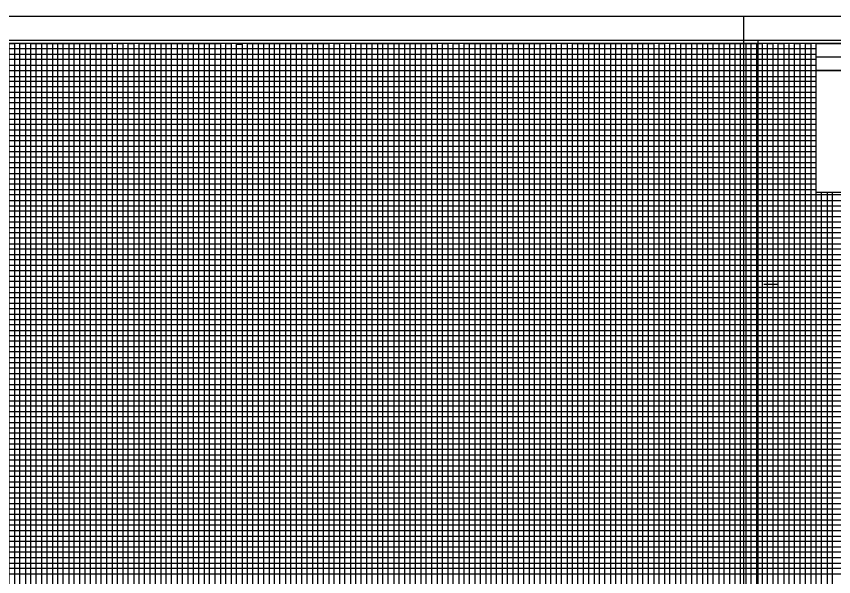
# Model space of a CAD drawing. Extents: x 2345490 to 2436403, y 465165 to 573888.
# Drawn here: x 2382192 to 2382947, y 536733 to 537251 of the extents above; entities that cross this region are included whole.
import ezdxf

# ---------------------------------------------------------------- set-up
doc = ezdxf.new("R2010")
doc.units = 0
for name, color, linetype in [('Old_Level_18', 7, 'Continuous'), ('Old_Level_40', 7, 'Continuous'), ('Old_Level_41', 7, 'Continuous'), ('Old_Level_42', 7, 'Continuous'), ('Old_Level_43', 7, 'Continuous'), ('Old_Level_50', 7, 'Continuous'), ('Old_Level_51', 7, 'Continuous')]:
    doc.layers.add(name, color=color, linetype=linetype)

msp = doc.modelspace()

# ---------------------------------------------------------------- linework, layer by layer
at = {"layer": 'Old_Level_18'}
msp.add_lwpolyline([(2383130.454, 537225.68175), (2381630.454, 537225.68175), (2381630.454, 536175.68175), (2383130.454, 536175.68175)], close=True, dxfattribs=at)
at = {"layer": 'Old_Level_40'}
msp.add_line((2382930.404, 537213.13175), (2383130.454, 537213.13175), dxfattribs=at)
for points in [[(2382930.404, 537225.68175), (2383130.454, 537225.68175), (2383130.454, 537200.63175), (2382930.404, 537200.63175)], [(2382930.404, 537200.63175), (2383030.454, 537200.63175), (2383030.454, 537088.13175), (2382930.404, 537088.13175)]]:
    msp.add_lwpolyline(points, close=True, dxfattribs=at)
at = {"layer": 'Old_Level_41'}
msp.add_line((2382881.954, 537003.18175), (2382894.454, 537003.18175), dxfattribs=at)
for points in [[(2382205.454, 536200.68175), (2382205.454, 537225.68175), (2382255.454, 537225.68175), (2382255.454, 536200.68175)], [(2382230.454, 536200.68175), (2382230.454, 537225.68175), (2382280.454, 537225.68175), (2382280.454, 536200.68175)], [(2382305.454, 536200.68175), (2382305.454, 537225.68175), (2382355.454, 537225.68175), (2382355.454, 536200.68175)], [(2382330.454, 536200.68175), (2382330.454, 537225.68175), (2382380.454, 537225.68175), (2382380.454, 536200.68175)], [(2382405.454, 536200.68175), (2382405.454, 537225.68175), (2382455.454, 537225.68175), (2382455.454, 536200.68175)], [(2382430.454, 536200.68175), (2382430.454, 537225.68175), (2382480.454, 537225.68175), (2382480.454, 536200.68175)], [(2382505.454, 536200.68175), (2382505.454, 537225.68175), (2382555.454, 537225.68175), (2382555.454, 536200.68175)], [(2382530.454, 536200.68175), (2382530.454, 537225.68175), (2382580.454, 537225.68175), (2382580.454, 536200.68175)], [(2382605.454, 536200.68175), (2382605.454, 537225.68175), (2382655.454, 537225.68175), (2382655.454, 536200.68175)], [(2382630.454, 536200.68175), (2382630.454, 537225.68175), (2382680.454, 537225.68175), (2382680.454, 536200.68175)], [(2382705.454, 536200.68175), (2382705.454, 537225.68175), (2382755.454, 537225.68175), (2382755.454, 536200.68175)], [(2382730.454, 536200.68175), (2382730.454, 537225.68175), (2382780.454, 537225.68175), (2382780.454, 536200.68175)], [(2382805.454, 536200.68175), (2382805.454, 537225.68175), (2382855.454, 537225.68175), (2382855.454, 536200.68175)], [(2382830.454, 536200.68175), (2382830.454, 537225.68175), (2382880.454, 537225.68175), (2382880.454, 536200.68175)], [(2382905.454, 536200.68175), (2382905.454, 537225.68175)], [(2382930.454, 536200.68175), (2382930.454, 537225.68175), (2382956.754, 537225.68175)], [(2381630.454, 537175.68175), (2382930.404, 537175.68175)], [(2382930.404, 537125.68175), (2381630.454, 537125.68175), (2381630.454, 537075.63175), (2383130.454, 537075.63175)], [(2383130.454, 537050.68175), (2381630.454, 537050.68175), (2381630.454, 537100.68175), (2382930.404, 537100.68175)], [(2383130.454, 537025.68175), (2381630.454, 537025.68175), (2381630.454, 536975.68175), (2383130.454, 536975.68175)], [(2383130.454, 536950.68175), (2381630.454, 536950.68175), (2381630.454, 537000.68175), (2383130.454, 537000.68175)], [(2383130.454, 536925.68175), (2381630.454, 536925.68175), (2381630.454, 536875.68175), (2383130.454, 536875.68175)], [(2383130.454, 536825.68175), (2381630.454, 536825.68175), (2381630.454, 536775.68175), (2383130.454, 536775.68175)]]:
    msp.add_lwpolyline(points, dxfattribs=at)
at = {"layer": 'Old_Level_42'}
for points in [[(2382930.404, 537150.68175), (2381630.554, 537150.68175), (2381630.554, 537200.63175), (2382930.404, 537200.63175)], [(2383130.454, 536850.68175), (2381630.454, 536850.68175), (2381630.454, 536900.68175), (2383130.454, 536900.68175)], [(2383130.454, 536750.68175), (2381630.454, 536750.68175), (2381630.454, 536800.68175), (2383130.454, 536800.68175)]]:
    msp.add_lwpolyline(points, dxfattribs=at)
at = {"layer": 'Old_Level_43'}
for p, q in [((2383080.454, 537045.68175), (2381680.454, 537045.68175)), ((2381680.454, 537040.68175), (2383080.454, 537040.68175)), ((2383080.454, 537020.68175), (2381680.454, 537020.68175))]:
    msp.add_line(p, q, dxfattribs=at)
for points in [[(2382930.404, 537220.68175), (2381680.454, 537220.68175), (2381680.454, 537215.68175), (2382930.404, 537215.68175)], [(2382165.454, 537225.68175), (2382165.454, 536200.68175), (2382170.454, 536200.68175), (2382170.454, 537225.68175), (2382175.454, 537225.68175), (2382175.454, 536200.68175), (2382185.454, 536200.68175), (2382185.454, 537225.68175), (2382190.454, 537225.68175), (2382190.454, 536200.68175), (2382195.454, 536200.68175), (2382195.454, 537225.68175), (2382200.454, 537225.68175), (2382200.454, 536200.68175)], [(2382210.454, 536200.68175), (2382210.454, 537225.68175), (2382215.454, 537225.68175), (2382215.454, 536200.68175)], [(2382220.454, 536200.68175), (2382220.454, 537225.68175), (2382225.454, 537225.68175), (2382225.454, 536200.68175)], [(2382235.454, 536200.68175), (2382235.454, 537225.68175), (2382240.454, 537225.68175), (2382240.454, 536200.68175)], [(2382245.454, 536200.68175), (2382245.454, 537225.68175), (2382250.454, 537225.68175), (2382250.454, 536200.68175)], [(2382260.454, 536200.68175), (2382260.454, 537225.68175), (2382265.454, 537225.68175), (2382265.454, 536200.68175)], [(2382270.454, 536200.68175), (2382270.454, 537225.68175), (2382275.454, 537225.68175), (2382275.454, 536200.68175)], [(2382285.454, 536200.68175), (2382285.454, 537225.68175), (2382290.454, 537225.68175), (2382290.454, 536200.68175)], [(2382295.454, 536200.68175), (2382295.454, 537225.68175), (2382300.454, 537225.68175), (2382300.454, 536200.68175)], [(2382310.454, 536200.68175), (2382310.454, 537225.68175), (2382315.454, 537225.68175), (2382315.454, 536200.68175)], [(2382320.454, 536200.68175), (2382320.454, 537225.68175), (2382325.454, 537225.68175), (2382325.454, 536200.68175)], [(2382335.454, 536200.68175), (2382335.454, 537225.68175), (2382340.454, 537225.68175), (2382340.454, 536200.68175)], [(2382345.454, 536200.68175), (2382345.454, 537225.68175), (2382350.454, 537225.68175), (2382350.454, 536200.68175)], [(2382360.454, 536200.68175), (2382360.454, 537225.68175), (2382365.454, 537225.68175), (2382365.454, 536200.68175)], [(2382370.454, 536200.68175), (2382370.454, 537225.68175), (2382375.454, 537225.68175), (2382375.454, 536200.68175)], [(2382385.454, 536200.68175), (2382385.454, 537225.68175), (2382390.454, 537225.68175), (2382390.454, 536200.68175)], [(2382395.454, 536200.68175), (2382395.454, 537225.08175), (2382400.454, 537225.08175), (2382400.454, 536200.68175)], [(2382410.454, 536200.68175), (2382410.454, 537225.68175), (2382415.454, 537225.68175), (2382415.454, 536200.68175)], [(2382420.454, 536200.68175), (2382420.454, 537225.68175), (2382425.454, 537225.68175), (2382425.454, 536200.68175)], [(2382435.454, 536200.68175), (2382435.454, 537225.68175), (2382440.454, 537225.68175), (2382440.454, 536200.68175)], [(2382445.454, 536200.68175), (2382445.454, 537225.68175), (2382450.454, 537225.68175), (2382450.454, 536200.68175)], [(2382460.454, 536200.68175), (2382460.454, 537225.68175), (2382465.454, 537225.68175), (2382465.454, 536200.68175)], [(2382470.454, 536200.68175), (2382470.454, 537225.68175), (2382475.454, 537225.68175), (2382475.454, 536200.68175)], [(2382485.454, 536200.68175), (2382485.454, 537225.68175), (2382490.454, 537225.68175), (2382490.454, 536200.68175)], [(2382495.454, 536200.68175), (2382495.454, 537225.68175), (2382500.454, 537225.68175), (2382500.454, 536200.68175)], [(2382510.454, 536200.68175), (2382510.454, 537225.68175), (2382515.454, 537225.68175), (2382515.454, 536200.68175)], [(2382520.454, 536200.68175), (2382520.454, 537225.68175), (2382525.454, 537225.68175), (2382525.454, 536200.68175)], [(2382535.454, 536200.68175), (2382535.454, 537225.68175), (2382540.454, 537225.68175), (2382540.454, 536200.68175)], [(2382545.454, 536200.68175), (2382545.454, 537225.68175), (2382550.454, 537225.68175), (2382550.454, 536200.68175)], [(2382560.454, 536200.68175), (2382560.454, 537225.68175), (2382565.454, 537225.68175), (2382565.454, 536200.68175)], [(2382570.454, 536200.68175), (2382570.454, 537225.68175), (2382575.454, 537225.68175), (2382575.454, 536200.68175)], [(2382585.454, 536200.68175), (2382585.454, 537225.68175), (2382590.454, 537225.68175), (2382590.454, 536200.68175)], [(2382595.454, 536200.68175), (2382595.454, 537225.68175), (2382600.454, 537225.68175), (2382600.454, 536200.68175)], [(2382610.454, 536200.68175), (2382610.454, 537225.68175), (2382615.454, 537225.68175), (2382615.454, 536200.68175)], [(2382620.454, 536200.68175), (2382620.454, 537225.68175), (2382625.454, 537225.68175), (2382625.454, 536200.68175)], [(2382635.454, 536200.68175), (2382635.454, 537225.68175), (2382640.454, 537225.68175), (2382640.454, 536200.68175)], [(2382645.454, 536200.68175), (2382645.454, 537225.68175), (2382650.454, 537225.68175), (2382650.454, 536200.68175)], [(2382660.454, 536200.68175), (2382660.454, 537225.68175), (2382665.454, 537225.68175), (2382665.454, 536200.68175)], [(2382670.454, 536200.68175), (2382670.454, 537225.68175), (2382675.454, 537225.68175), (2382675.454, 536200.68175)], [(2382685.454, 536200.68175), (2382685.454, 537225.68175), (2382690.454, 537225.68175), (2382690.454, 536200.68175)], [(2382695.454, 536200.68175), (2382695.454, 537225.68175), (2382700.454, 537225.68175), (2382700.454, 536200.68175)], [(2382710.454, 536200.68175), (2382710.454, 537225.68175), (2382715.454, 537225.68175), (2382715.454, 536200.68175)], [(2382720.454, 536200.68175), (2382720.454, 537225.68175), (2382725.454, 537225.68175), (2382725.454, 536200.68175)], [(2382735.454, 536200.68175), (2382735.454, 537225.68175), (2382740.454, 537225.68175), (2382740.454, 536200.68175)], [(2382745.454, 536200.68175), (2382745.454, 537225.68175), (2382750.454, 537225.68175), (2382750.454, 536200.68175)], [(2382760.454, 536200.68175), (2382760.454, 537225.68175), (2382765.454, 537225.68175), (2382765.454, 536200.68175)], [(2382770.454, 536200.68175), (2382770.454, 537225.68175), (2382775.454, 537225.68175), (2382775.454, 536200.68175)], [(2382785.454, 536200.68175), (2382785.454, 537225.68175), (2382790.454, 537225.68175), (2382790.454, 536200.68175)], [(2382795.454, 536200.68175), (2382795.454, 537225.68175), (2382800.454, 537225.68175), (2382800.454, 536200.68175)], [(2382810.454, 536200.68175), (2382810.454, 537225.68175), (2382815.454, 537225.68175), (2382815.454, 536200.68175)], [(2382820.454, 536200.68175), (2382820.454, 537225.68175), (2382825.454, 537225.68175), (2382825.454, 536200.68175)], [(2382835.454, 536200.68175), (2382835.454, 537225.68175), (2382840.454, 537225.68175), (2382840.454, 536200.68175)], [(2382845.454, 536200.68175), (2382845.454, 537225.68175), (2382850.454, 537225.68175), (2382850.454, 536200.68175)], [(2382860.454, 536200.68175), (2382860.454, 537225.68175), (2382865.454, 537225.68175), (2382865.454, 536200.68175)], [(2382870.454, 536200.68175), (2382870.454, 537225.68175), (2382875.454, 537225.68175), (2382875.454, 536200.68175)], [(2382885.454, 536200.68175), (2382885.454, 537225.68175), (2382890.454, 537225.68175), (2382890.454, 536200.68175)], [(2382895.454, 536200.68175), (2382895.454, 537225.68175), (2382900.454, 537225.68175), (2382900.454, 536200.68175)], [(2382910.454, 536200.68175), (2382910.454, 537225.68175), (2382915.454, 537225.68175), (2382915.454, 536200.68175)], [(2382920.454, 536200.68175), (2382920.454, 537225.68175), (2382925.454, 537225.68175), (2382925.454, 536200.68175)], [(2382930.404, 537210.68175), (2381680.454, 537210.68175), (2381680.454, 537205.68175), (2382930.404, 537205.68175)], [(2382930.404, 537194.93175), (2381681.454, 537194.93175), (2381681.454, 537190.68175), (2382930.404, 537190.68175)], [(2382930.404, 537185.68175), (2381680.454, 537185.68175), (2381680.454, 537180.68175), (2382930.404, 537180.68175)], [(2382930.404, 537170.68175), (2381680.454, 537170.68175), (2381680.454, 537165.68175), (2382930.404, 537165.68175)], [(2382930.404, 537160.68175), (2381680.454, 537160.68175), (2381680.454, 537155.68175), (2382930.404, 537155.68175)], [(2382930.404, 537145.68175), (2381680.454, 537145.68175), (2381680.454, 537140.68175), (2382930.404, 537140.68175)], [(2382930.404, 537135.68175), (2381680.454, 537135.68175), (2381680.454, 537130.68175), (2382930.404, 537130.68175)], [(2382930.404, 537120.68175), (2381680.454, 537120.68175), (2381680.454, 537115.68175), (2382930.404, 537115.68175)], [(2382930.404, 537110.68175), (2381680.454, 537110.68175), (2381680.454, 537105.68175), (2382930.404, 537105.68175)], [(2382930.404, 537095.68175), (2381680.454, 537095.68175), (2381680.454, 537090.68175), (2382930.404, 537090.68175)], [(2383080.454, 537085.68175), (2381680.454, 537085.68175), (2381680.454, 537085.68175), (2381680.454, 537065.68175), (2383080.454, 537065.68175)], [(2382935.454, 536200.68175), (2382935.454, 537088.13175)], [(2382940.454, 537088.13175), (2382940.454, 536200.68175), (2382945.454, 536200.68175), (2382945.454, 537088.13175)], [(2381680.454, 537080.68175), (2383080.454, 537080.68175)], [(2383080.454, 537070.68175), (2381680.454, 537070.68175)], [(2383080.454, 537060.68175), (2381680.454, 537060.68175), (2381680.454, 537055.68175), (2383080.454, 537055.68175)], [(2383080.454, 537035.68175), (2381680.454, 537035.68175), (2381680.454, 537030.68175), (2383080.454, 537030.68175)], [(2383080.454, 537015.68175), (2381680.454, 537015.68175), (2381680.454, 537010.68175), (2383080.454, 537010.68175)], [(2383080.454, 537005.68175), (2381680.454, 537005.68175)], [(2381680.454, 536995.68175), (2383080.454, 536995.68175)], [(2383080.454, 536990.68175), (2381680.454, 536990.68175), (2381680.454, 536985.68175), (2383080.454, 536985.68175)], [(2383080.454, 536980.68175), (2381680.454, 536980.68175), (2381680.454, 536970.68175), (2383080.454, 536970.68175)], [(2383080.454, 536965.68175), (2381680.454, 536965.68175), (2381680.454, 536960.68175), (2383080.454, 536960.68175)], [(2383080.454, 536955.68175), (2381680.454, 536955.68175), (2381680.454, 536945.68175), (2383080.454, 536945.68175)], [(2383080.454, 536940.68175), (2381680.454, 536940.68175), (2381680.454, 536935.68175), (2383080.454, 536935.68175)], [(2383080.454, 536930.68175), (2381680.454, 536930.68175), (2381680.454, 536920.68175), (2383080.454, 536920.68175)], [(2383080.454, 536915.68175), (2381680.454, 536915.68175), (2381680.454, 536910.68175), (2383080.454, 536910.68175)], [(2383080.454, 536905.68175), (2381680.454, 536905.68175), (2381680.454, 536895.68175), (2383080.454, 536895.68175)], [(2383080.454, 536890.68175), (2381680.454, 536890.68175), (2381680.454, 536885.68175), (2383080.454, 536885.68175)], [(2383080.454, 536880.68175), (2381680.454, 536880.68175), (2381680.454, 536870.68175), (2383080.454, 536870.68175)], [(2383080.454, 536865.68175), (2381680.454, 536865.68175), (2381680.454, 536860.68175), (2383080.454, 536860.68175)], [(2383080.454, 536855.68175), (2381680.454, 536855.68175), (2381680.454, 536845.68175), (2383080.454, 536845.68175)], [(2383080.454, 536840.68175), (2381680.454, 536840.68175), (2381680.454, 536835.68175), (2383080.454, 536835.68175)], [(2383080.454, 536830.68175), (2381680.454, 536830.68175), (2381680.454, 536820.68175), (2383080.454, 536820.68175)], [(2383080.454, 536815.68175), (2381680.454, 536815.68175), (2381680.454, 536810.68175), (2383080.454, 536810.68175)], [(2383080.454, 536805.68175), (2381680.454, 536805.68175), (2381680.454, 536795.68175), (2383080.454, 536795.68175)], [(2383080.454, 536790.68175), (2381680.454, 536790.68175), (2381680.454, 536785.68175), (2383080.454, 536785.68175)], [(2383080.454, 536780.68175), (2381680.454, 536780.68175), (2381680.454, 536770.68175), (2383080.454, 536770.68175)], [(2383080.454, 536765.68175), (2381680.454, 536765.68175), (2381680.454, 536760.68175), (2383080.454, 536760.68175)], [(2383080.454, 536755.68175), (2381680.454, 536755.68175), (2381680.454, 536745.68175), (2383080.454, 536745.68175)], [(2383080.454, 536740.68175), (2381680.454, 536740.68175), (2381680.454, 536735.68175), (2383080.454, 536735.68175)]]:
    msp.add_lwpolyline(points, dxfattribs=at)
at = {"layer": 'Old_Level_50'}
for points in [[(2383142.954, 537228.23175), (2381476.454, 537228.23175), (2381476.454, 536173.13175), (2383142.954, 536173.13175)], [(2384542.954, 537228.23175), (2382876.454, 537228.23175), (2382876.454, 536173.13175), (2384542.954, 536173.13175)]]:
    msp.add_lwpolyline(points, close=True, dxfattribs=at)
at = {"layer": 'Old_Level_51'}
for points in [[(2383147.454, 537250.68175), (2381463.454, 537250.68175), (2381463.454, 536150.68175), (2383147.454, 536150.68175)], [(2384547.454, 537250.68175), (2382863.454, 537250.68175), (2382863.454, 536150.68175), (2384547.454, 536150.68175)]]:
    msp.add_lwpolyline(points, close=True, dxfattribs=at)

doc.saveas('drawing.dxf')
